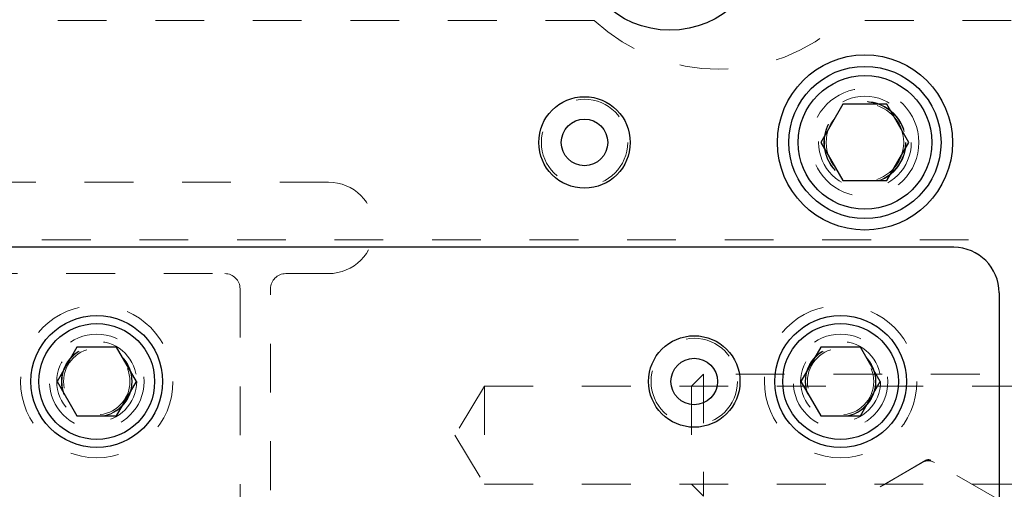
# Model space of a CAD drawing. Header units: inches. Extents: x 1880 to 2363, y -453 to -54.
# Tile 763 of 1056: x 1986.433 to 1988.452, y -66.702 to -65.74. Entities that reach past the tile are written whole.
import ezdxf

# ---------------------------------------------------------------- set-up
doc = ezdxf.new("R2010")
doc.units = ezdxf.units.IN
doc.header["$LTSCALE"] = 0.5
doc.header["$MEASUREMENT"] = 0
doc.linetypes.add('HIDDEN', pattern=[0.225, 0.15, -0.075])
for name, color, linetype in [('DIE-M-S', 8, 'Continuous'), ('DIE-M-S2', 1, 'Continuous'), ('DIE-M-S3', 8, 'Continuous'), ('PAD-M-S', 135, 'Continuous'), ('RAI-M-S', 8, 'Continuous'), ('ST1-M-S', 193, 'Continuous'), ('ST2-M-S', 193, 'Continuous'), ('SVD-M-S', 8, 'Continuous'), ('SVE-M-S', 8, 'Continuous'), ('SVF-M-S', 8, 'Continuous')]:
    doc.layers.add(name, color=color, linetype=linetype)

msp = doc.modelspace()

# ---------------------------------------------------------------- linework, layer by layer
at = {"layer": 'DIE-M-S', "linetype": 'HIDDEN', "lineweight": 18}
for p, q in [((1988.29106, -66.64245), (1988.11356, -66.74493)), ((1988.44106, -66.72327), (1988.30106, -66.64245))]:
    msp.add_line(p, q, dxfattribs=at)
at = {"layer": 'DIE-M-S', "linetype": 'Continuous', "lineweight": 25}
msp.add_circle((1987.76606, -65.56607), 0.195, dxfattribs=at)
at = {"layer": 'DIE-M-S', "linetype": 'HIDDEN', "lineweight": 18}
for centre in [(1986.59106, -66.48097), (1988.11606, -66.48097)]:
    msp.add_circle(centre, 0.068, dxfattribs=at)
msp.add_arc((1988.29606, -66.65111), 0.01, 60, 120, dxfattribs=at)
at = {"layer": 'DIE-M-S2', "linetype": 'HIDDEN', "lineweight": 18}
for p, q in [((1988.28356, -66.64678), (1988.12106, -66.7406)), ((1988.44106, -66.72327), (1988.30856, -66.64678))]:
    msp.add_line(p, q, dxfattribs=at)
msp.add_arc((1988.29606, -66.66843), 0.025, 60, 120, dxfattribs=at)
at = {"layer": 'DIE-M-S3', "linetype": 'HIDDEN', "lineweight": 18}
for p, q in [((1987.06606, -66.07232), (1984.70929, -66.07232)), ((1982.92856, -66.25982), (1986.85356, -66.25982)), ((1986.97856, -66.25982), (1987.06606, -66.25982)), ((1986.88481, -66.29107), (1986.88481, -67.05357)), ((1986.94731, -67.30357), (1986.94731, -66.29107))]:
    msp.add_line(p, q, dxfattribs=at)
for centre, radius, start, end in [((1987.06606, -66.16607), 0.09375, 270, 90), ((1986.85356, -66.29107), 0.03125, 0, 90), ((1986.97856, -66.29107), 0.03125, 90, 180)]:
    msp.add_arc(centre, radius, start, end, dxfattribs=at)
at = {"layer": 'PAD-M-S', "linetype": 'HIDDEN', "lineweight": 18}
for p, q in [((1987.38573, -66.49057), (1987.32534, -66.59107)), ((1987.38573, -66.49057), (1987.38573, -66.69157)), ((1988.48573, -66.49057), (1987.38573, -66.49057)), ((1987.32534, -66.59107), (1987.38573, -66.69157)), ((1987.38573, -66.69157), (1988.48573, -66.69157))]:
    msp.add_line(p, q, dxfattribs=at)
at = {"layer": 'RAI-M-S', "linetype": 'Continuous', "lineweight": 25}
for p, q in [((1988.34806, -66.20597), (1984.83406, -66.20597)), ((1988.44106, -66.29897), (1988.44106, -66.76297))]:
    msp.add_line(p, q, dxfattribs=at)
at = {"layer": 'RAI-M-S', "linetype": 'HIDDEN', "lineweight": 18}
for centre in [(1986.59106, -66.48097), (1988.11606, -66.48097)]:
    msp.add_circle(centre, 0.097, dxfattribs=at)
at = {"layer": 'RAI-M-S', "linetype": 'Continuous', "lineweight": 25}
msp.add_circle((1987.81606, -66.48097), 0.09375, dxfattribs=at)
msp.add_arc((1988.34806, -66.29897), 0.093, 0, 90, dxfattribs=at)
at = {"layer": 'ST1-M-S', "linetype": 'Continuous', "lineweight": 25}
for centre, radius in [((1988.16606, -65.99107), 0.1795), ((1987.59106, -65.99107), 0.09375)]:
    msp.add_circle(centre, radius, dxfattribs=at)
at = {"layer": 'ST1-M-S', "linetype": 'HIDDEN', "lineweight": 18}
for centre, radius in [((1988.16606, -65.99107), 0.1105), ((1986.59106, -66.48097), 0.15625), ((1988.11606, -66.48097), 0.15625)]:
    msp.add_circle(centre, radius, dxfattribs=at)
at = {"layer": 'ST2-M-S', "linetype": 'HIDDEN', "lineweight": 18}
for p, q in [((1987.61111, -65.74107), (1985.27856, -65.74107)), ((1988.46606, -65.74107), (1988.12101, -65.74107)), ((1985.27856, -66.19097), (1988.46606, -66.19097))]:
    msp.add_line(p, q, dxfattribs=at)
msp.add_circle((1988.16606, -65.99107), 0.0795, dxfattribs=at)
msp.add_arc((1987.86606, -65.46607), 0.375, 227.16657, 312.83343, dxfattribs=at)
at = {"layer": 'SVD-M-S', "linetype": 'Continuous', "lineweight": 25}
for p, q in [((1986.55046, -66.41065), (1986.50987, -66.48097)), ((1986.63165, -66.41065), (1986.55046, -66.41065)), ((1986.67225, -66.48097), (1986.63165, -66.41065)), ((1988.07546, -66.41065), (1988.03487, -66.48097)), ((1988.15665, -66.41065), (1988.07546, -66.41065)), ((1988.19725, -66.48097), (1988.15665, -66.41065)), ((1986.50987, -66.48097), (1986.55046, -66.55128)), ((1986.63165, -66.55128), (1986.67225, -66.48097)), ((1988.03487, -66.48097), (1988.07546, -66.55128)), ((1988.15665, -66.55128), (1988.19725, -66.48097)), ((1986.55046, -66.55128), (1986.63165, -66.55128)), ((1988.07546, -66.55128), (1988.15665, -66.55128))]:
    msp.add_line(p, q, dxfattribs=at)
for centre, radius in [((1986.59106, -66.48097), 0.135), ((1988.11606, -66.48097), 0.135), ((1986.59106, -66.48097), 0.1186), ((1988.11606, -66.48097), 0.1186), ((1987.81606, -66.48097), 0.04775)]:
    msp.add_circle(centre, radius, dxfattribs=at)
at = {"layer": 'SVD-M-S', "linetype": 'HIDDEN', "lineweight": 18}
for centre, radius in [((1987.81606, -66.48097), 0.0885), ((1986.59106, -66.48097), 0.082), ((1986.59106, -66.48097), 0.07247), ((1986.59106, -66.48097), 0.0722), ((1986.59106, -66.48097), 0.07168), ((1988.11606, -66.48097), 0.082), ((1988.11606, -66.48097), 0.07247), ((1988.11606, -66.48097), 0.0722), ((1988.11606, -66.48097), 0.07168)]:
    msp.add_circle(centre, radius, dxfattribs=at)
at = {"layer": 'SVE-M-S', "linetype": 'Continuous', "lineweight": 25}
for p, q in [((1988.12095, -65.91294), (1988.07585, -65.99107)), ((1988.21116, -65.91294), (1988.12095, -65.91294)), ((1988.25627, -65.99107), (1988.21116, -65.91294)), ((1988.07585, -65.99107), (1988.12095, -66.06919)), ((1988.21116, -66.06919), (1988.25627, -65.99107)), ((1988.12095, -66.06919), (1988.21116, -66.06919))]:
    msp.add_line(p, q, dxfattribs=at)
for centre, radius in [((1988.16606, -65.99107), 0.156), ((1988.16606, -65.99107), 0.137), ((1987.59106, -65.99107), 0.04775)]:
    msp.add_circle(centre, radius, dxfattribs=at)
at = {"layer": 'SVE-M-S', "linetype": 'HIDDEN', "lineweight": 18}
for centre, radius in [((1987.59106, -65.99107), 0.0885), ((1988.16606, -65.99107), 0.095), ((1988.16606, -65.99107), 0.08397), ((1988.16606, -65.99107), 0.0837), ((1988.16606, -65.99107), 0.08318)]:
    msp.add_circle(centre, radius, dxfattribs=at)
at = {"layer": 'SVF-M-S', "linetype": 'HIDDEN', "lineweight": 18}
for p, q in [((1987.83523, -66.46607), (1987.81073, -66.49057)), ((1987.83523, -66.46607), (1987.83523, -66.71607)), ((1988.80142, -66.46607), (1987.83523, -66.46607)), ((1987.81073, -66.49057), (1987.81073, -66.69157)), ((1987.81073, -66.69157), (1987.83523, -66.71607))]:
    msp.add_line(p, q, dxfattribs=at)

doc.saveas('drawing.dxf')
